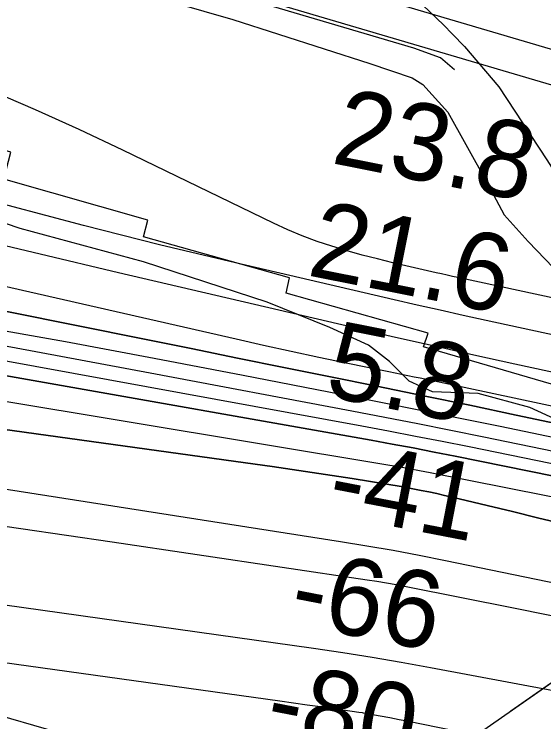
# Model space of a CAD drawing. Extents: x 3508733 to 3546731, y 546897 to 572481.
# Drawn here: x 3527897 to 3528357, y 565039 to 565656 of the extents above; entities that cross this region are included whole.
import ezdxf

# ---------------------------------------------------------------- set-up
doc = ezdxf.new("R2010")
doc.units = 0
for name, color, linetype in [('V-CHAN-NAID', 7, 'Continuous'), ('V-FLOD-BASE', 7, 'Continuous'), ('V-LEVE-TOET', 7, 'Continuous'), ('V-RIVR-EDGE', 7, 'Continuous'), ('V-RIVR-FERY', 7, 'Continuous'), ('V-RIVR-RANG', 7, 'Continuous'), ('V-ROAD-CNTR', 7, 'Continuous'), ('V-RRAP-RVMT', 7, 'Continuous'), ('V-SURV-LINE', 7, 'Continuous'), ('V-TOPO-DPTH', 7, 'Continuous'), ('V-TOPO-MAJR', 7, 'Continuous'), ('V-TOPO-MINR', 7, 'Continuous'), ('V-TOPO-WATR', 7, 'Continuous')]:
    doc.layers.add(name, color=color, linetype=linetype)

msp = doc.modelspace()

# ---------------------------------------------------------------- linework, layer by layer
at = {"layer": 'V-FLOD-BASE'}
msp.add_lwpolyline([(3528279.53, 565607.34), (3528267.33, 565617.72), (3528244.17, 565626.16), (3528005.6, 565696.95), (3527814.75, 565754.28), (3527576.86, 565824.38), (3527279.66, 565911.5), (3527082.66, 565968.2), (3527054.03, 565976.69), (3527045.84, 565978.14), (3527025.98, 565974.93)], dxfattribs=at)
at = {"layer": 'V-LEVE-TOET'}
msp.add_lwpolyline([(3527908.04, 565702.65), (3528086.64, 565650.93), (3528205.9, 565612.79), (3528242.68, 565600.11), (3528252.2, 565594.55), (3528273.83, 565570.4), (3528306.73, 565511.27), (3528322.83, 565481.02), (3528343.79, 565457.56), (3528380.32, 565419.59)], dxfattribs=at)
at = {"layer": 'V-RIVR-EDGE'}
msp.add_lwpolyline([(3528793.28, 565199.79), (3528713.66, 565210.41), (3528664.03, 565212.98), (3528603.37, 565214.36), (3528567.81, 565202.19), (3528542.05, 565193.06), (3528524.9, 565196.17), (3528513.29, 565209.06), (3528496.2, 565234.23), (3528470.51, 565255.74), (3528422.78, 565277.3), (3528345.05, 565313.03), (3528300.35, 565325.4), (3528260.52, 565326.72), (3528240.33, 565335.96), (3528223.21, 565353.16), (3528204.87, 565367.3), (3528171.21, 565382.7), (3528116.73, 565404.89), (3528008.97, 565440.08), (3527901.82, 565469.15), (3527839.37, 565490.13)], dxfattribs=at)
at = {"layer": 'V-RIVR-FERY'}
for points in [[(3524970.11, 562704.39), (3528560.09, 565210.41)], [(3528328.67, 565048.86), (3528376.47, 565082.23)]]:
    msp.add_lwpolyline(points, dxfattribs=at)
at = {"layer": 'V-ROAD-CNTR'}
msp.add_lwpolyline([(3528164.1, 565807.31), (3528160.45, 565784.73), (3528160.38, 565777.88), (3528161.66, 565769.64), (3528168.34, 565754.89), (3528192.01, 565723.81), (3528234.06, 565680.9), (3528270.02, 565646.27), (3528277.96, 565638.17), (3528288.33, 565627.58), (3528318.13, 565592.33), (3528359.97, 565528.86), (3528397.06, 565470.24), (3528423.4, 565432.28), (3528443.02, 565408.1), (3528484.43, 565369.3), (3528514.93, 565336.1)], dxfattribs=at)
at = {"layer": 'V-RRAP-RVMT'}
for points in [[(3528373.7, 565314.35), (3528378.08, 565329.3), (3528252.54, 565365.97), (3528256.61, 565377.91), (3528133.12, 565412.54), (3528135.97, 565426), (3528009.04, 565461.68), (3528012.9, 565476.3), (3527887.43, 565512.1), (3527893.68, 565535.43), (3527776.62, 565568.74), (3527781.43, 565587.94), (3527656.06, 565623.38), (3527646.4, 565591.3)], [(3527450.97, 565187.56), (3527537.27, 565162.87), (3527541.14, 565175.87), (3527766.07, 565112.5), (3527762.17, 565098.06), (3527886.67, 565062.55), (3527881.93, 565045.29), (3528008.6, 565008.74), (3528005.78, 564996.71), (3528129.92, 564961.1), (3528124.91, 564940.06), (3528244.13, 564905.46)]]:
    msp.add_lwpolyline(points, dxfattribs=at)
at = {"layer": 'V-SURV-LINE'}
for points in [[(3527021.56, 566021.52), (3528678.87, 565532.37)], [(3528670.36, 565503.61), (3527013.05, 565992.75)]]:
    msp.add_lwpolyline(points, dxfattribs=at)
at = {"layer": 'V-TOPO-DPTH'}
for points in [[(3529348.44, 565130.13), (3528684.12, 565274.3), (3528613.6, 565289.62), (3528543.08, 565304.95), (3528472.57, 565320.31), (3528402.06, 565335.67), (3528332.11, 565350.93), (3528296.6, 565358.76), (3528261.1, 565366.69), (3528225.64, 565374.78), (3528190.2, 565382.96), (3527987.4, 565430.28), (3527850.75, 565462.89), (3527714.33, 565496.41), (3527578.26, 565531.31), (3527442.41, 565567.11), (3527159.57, 565643.19)], [(3527298.21, 565515.86), (3528009.93, 565372.5), (3528050.38, 565364.35), (3528090.84, 565356.19), (3528131.29, 565348.04), (3528171.74, 565339.88), (3528212.18, 565331.67), (3528252.6, 565323.39), (3528293.01, 565315), (3528333.4, 565306.54), (3529099.57, 565145.02), (3529143.22, 565135.71), (3529186.83, 565126.26), (3529230.4, 565116.61), (3529273.94, 565106.82), (3529281.45, 565105.12), (3529321.16, 565095.89), (3529360.82, 565086.42), (3529400.39, 565076.58), (3529439.89, 565066.49), (3529731.46, 564990.55)], [(3527298.21, 565515.86), (3528009.93, 565372.5), (3528050.38, 565364.35), (3528090.84, 565356.19), (3528131.29, 565348.04), (3528171.74, 565339.88), (3528212.18, 565331.67), (3528252.6, 565323.39), (3528293.01, 565315), (3528333.4, 565306.54), (3529099.57, 565145.02), (3529143.22, 565135.71), (3529186.83, 565126.26), (3529230.4, 565116.61), (3529273.94, 565106.82), (3529281.45, 565105.12), (3529321.16, 565095.89), (3529360.82, 565086.42), (3529400.39, 565076.58), (3529439.89, 565066.49), (3529731.46, 564990.55)], [(3529680.64, 564975.22), (3529584.27, 565001.1), (3529408.34, 565046.89), (3529381.9, 565053.65), (3529355.42, 565060.27), (3529328.88, 565066.66), (3529302.3, 565072.9), (3529147.16, 565108.63), (3529042.91, 565132.26), (3528938.55, 565155.41), (3528834.04, 565177.84), (3528729.42, 565199.8), (3528305.29, 565287.26), (3528276.55, 565293.11), (3528247.8, 565298.87), (3528219.01, 565304.48), (3528190.21, 565310), (3528014.88, 565343.12), (3527898.33, 565364.74), (3527781.69, 565385.85), (3527664.91, 565406.2), (3527548.04, 565426.03), (3527112.07, 565498.54)], [(3529680.64, 564975.22), (3529584.27, 565001.1), (3529408.34, 565046.89), (3529381.9, 565053.65), (3529355.42, 565060.27), (3529328.88, 565066.66), (3529302.3, 565072.9), (3529147.16, 565108.63), (3529042.91, 565132.26), (3528938.55, 565155.41), (3528834.04, 565177.84), (3528729.42, 565199.8), (3528305.29, 565287.26), (3528276.55, 565293.11), (3528247.8, 565298.87), (3528219.01, 565304.48), (3528190.21, 565310), (3528014.88, 565343.12), (3527898.33, 565364.74), (3527781.69, 565385.85), (3527664.91, 565406.2), (3527548.04, 565426.03), (3527112.07, 565498.54)], [(3527335.27, 565437.16), (3527426.51, 565421.98), (3527517.68, 565406.37), (3527608.79, 565390.47), (3528207.06, 565284.58), (3528225.38, 565281.27), (3528243.68, 565277.86), (3528261.96, 565274.33), (3528280.22, 565270.7), (3528473.53, 565231.59), (3528588.32, 565207.84), (3528702.97, 565183.41), (3528817.4, 565157.97), (3528931.68, 565131.86), (3529323.07, 565040.6), (3529336.55, 565037.41), (3529350.01, 565034.14), (3529363.45, 565030.77), (3529376.87, 565027.34), (3529457.26, 565006.43), (3529510.76, 564992.15), (3529564.14, 564977.43), (3529617.34, 564962.05), (3529670.4, 564946.22)], [(3527335.27, 565437.16), (3527426.51, 565421.98), (3527517.68, 565406.37), (3527608.79, 565390.47), (3528207.06, 565284.58), (3528225.38, 565281.27), (3528243.68, 565277.86), (3528261.96, 565274.33), (3528280.22, 565270.7), (3528473.53, 565231.59), (3528588.32, 565207.84), (3528702.97, 565183.41), (3528817.4, 565157.97), (3528931.68, 565131.86), (3529323.07, 565040.6), (3529336.55, 565037.41), (3529350.01, 565034.14), (3529363.45, 565030.77), (3529376.87, 565027.34), (3529457.26, 565006.43), (3529510.76, 564992.15), (3529564.14, 564977.43), (3529617.34, 564962.05), (3529670.4, 564946.22)], [(3529690, 564905.8), (3529363.43, 565002.74), (3529359.44, 565003.92), (3529355.46, 565005.09), (3529351.46, 565006.24), (3529349.75, 565006.7), (3529345.48, 565007.82), (3529344.19, 565008.15), (3529343.76, 565008.25), (3528597.22, 565184.32), (3528537.94, 565197.98), (3528478.57, 565211.22), (3528419.07, 565223.85), (3528359.48, 565236.07), (3528258.48, 565256.23), (3528249.31, 565258.01), (3528240.13, 565259.73), (3528230.93, 565261.37), (3528221.73, 565262.95), (3527310.75, 565414.42)], [(3529690, 564905.8), (3529363.43, 565002.74), (3529359.44, 565003.92), (3529355.46, 565005.09), (3529351.46, 565006.24), (3529349.75, 565006.7), (3529345.48, 565007.82), (3529344.19, 565008.15), (3529343.76, 565008.25), (3528597.22, 565184.32), (3528537.94, 565197.98), (3528478.57, 565211.22), (3528419.07, 565223.85), (3528359.48, 565236.07), (3528258.48, 565256.23), (3528249.31, 565258.01), (3528240.13, 565259.73), (3528230.93, 565261.37), (3528221.73, 565262.95), (3527310.75, 565414.42)], [(3527098.92, 565403.33), (3528097.89, 565265.04), (3528121.11, 565261.75), (3528144.31, 565258.35), (3528167.5, 565254.79), (3528190.66, 565251.13), (3528234.86, 565243.98), (3528235.92, 565243.81), (3528236.97, 565243.62), (3528239.06, 565243.23), (3528250.59, 565240.92), (3528257.4, 565239.53), (3528264.19, 565238.07), (3528270.97, 565236.54), (3528277.73, 565234.96), (3528308.1, 565227.67), (3528330.04, 565222.38), (3528351.97, 565217.07), (3528373.9, 565211.73), (3528395.82, 565206.37), (3528941.39, 565072.38)], [(3527098.92, 565403.33), (3528097.89, 565265.04), (3528121.11, 565261.75), (3528144.31, 565258.35), (3528167.5, 565254.79), (3528190.66, 565251.13), (3528234.86, 565243.98), (3528235.92, 565243.81), (3528236.97, 565243.62), (3528239.06, 565243.23), (3528250.59, 565240.92), (3528257.4, 565239.53), (3528264.19, 565238.07), (3528270.97, 565236.54), (3528277.73, 565234.96), (3528308.1, 565227.67), (3528330.04, 565222.38), (3528351.97, 565217.07), (3528373.9, 565211.73), (3528395.82, 565206.37), (3528941.39, 565072.38)]]:
    msp.add_lwpolyline(points, dxfattribs=at)
at = {"layer": 'V-TOPO-MAJR'}
msp.add_lwpolyline([(3529657.69, 564854.07), (3529594.57, 564872.72), (3529531.23, 564890.64), (3529467.75, 564908.06), (3529366.33, 564935.25), (3529348.89, 564939.84), (3529331.42, 564944.32), (3529313.91, 564948.65), (3529296.37, 564952.87), (3529046.38, 565011.87), (3528910.14, 565043.41), (3528773.73, 565074.17), (3528637.06, 565103.76), (3528500.21, 565132.57), (3528271.79, 565179.65), (3528249, 565184.18), (3528226.17, 565188.49), (3528203.28, 565192.46), (3528180.35, 565196.22), (3527398.68, 565318.58), (3527339.46, 565327.67)], dxfattribs=at)
at = {"layer": 'V-TOPO-MINR'}
for points in [[(3528885.87, 565263.49), (3528763.45, 565289.99), (3528641.04, 565316.52), (3528307.2, 565388.92), (3528287.18, 565393.31), (3528267.18, 565397.75), (3528247.2, 565402.29), (3528227.23, 565406.88), (3528089.06, 565438.98), (3528022.92, 565454.89), (3527956.97, 565471.49), (3527891.29, 565489.13), (3527825.78, 565507.44), (3527796.09, 565516), (3527745.72, 565531.04), (3527695.55, 565546.71), (3527645.69, 565563.34), (3527596.04, 565580.6), (3527546.28, 565597.44), (3527496.16, 565613.07), (3527445.52, 565626.89), (3527394.52, 565639.51), (3527148.13, 565695.78)], [(3529156.05, 565237.87), (3528282.63, 565426.27), (3528277.9, 565427.31), (3528273.18, 565428.35), (3528268.45, 565429.42), (3528263.73, 565430.5), (3528226.03, 565439.23), (3528212.7, 565442.46), (3528199.41, 565445.89), (3528186.2, 565449.59), (3528173.05, 565453.48), (3528160.04, 565457.81), (3528147.19, 565462.53), (3528134.58, 565467.84), (3528122.12, 565473.55), (3527991.05, 565537.32), (3527953.14, 565555.2), (3527914.96, 565572.45), (3527876.36, 565588.77), (3527837.5, 565604.46), (3527798.39, 565619.59), (3527759.24, 565634.6), (3527720.02, 565649.42), (3527680.75, 565664.13)], [(3529348.44, 565130.13), (3528684.12, 565274.3), (3528613.6, 565289.62), (3528543.08, 565304.95), (3528472.57, 565320.31), (3528402.06, 565335.67), (3528332.11, 565350.93), (3528296.6, 565358.76), (3528261.1, 565366.69), (3528225.64, 565374.78), (3528190.2, 565382.96), (3527987.4, 565430.28), (3527850.75, 565462.89), (3527714.33, 565496.41), (3527578.26, 565531.31), (3527442.41, 565567.11), (3527159.57, 565643.19)], [(3529292.63, 565116.01), (3528266.25, 565335.08), (3528260.8, 565336.24), (3528255.35, 565337.39), (3528249.9, 565338.53), (3528244.44, 565339.66), (3528238.98, 565340.78), (3528233.52, 565341.91), (3528228.06, 565343.03), (3528222.6, 565344.15), (3528185.48, 565351.74), (3528161.47, 565356.74), (3528137.49, 565361.85), (3528113.54, 565367.12), (3528089.62, 565372.49), (3527609.45, 565482.09), (3527521.44, 565501.85), (3527433.33, 565521.18), (3527345.08, 565539.87)], [(3529656.08, 564996.29), (3529424.11, 565056.68), (3529391.14, 565065.11), (3529358.12, 565073.34), (3529325.03, 565081.28), (3529291.88, 565089.02), (3529209.71, 565107.82), (3529135.4, 565124.6), (3529061.03, 565141.09), (3528986.56, 565157.14), (3528912.03, 565172.9), (3528319.28, 565296.44), (3528284.7, 565303.58), (3528250.1, 565310.63), (3528215.48, 565317.56), (3528180.84, 565324.39), (3528095.7, 565341.02), (3528018.42, 565355.8), (3527941.07, 565370.19), (3527863.61, 565383.98), (3527786.08, 565397.38), (3527126.55, 565508.77)], [(3529680.64, 564975.22), (3529584.27, 565001.1), (3529408.34, 565046.89), (3529381.9, 565053.65), (3529355.42, 565060.27), (3529328.88, 565066.66), (3529302.3, 565072.9), (3529147.16, 565108.63), (3529042.91, 565132.26), (3528938.55, 565155.41), (3528834.04, 565177.84), (3528729.42, 565199.8), (3528305.29, 565287.26), (3528276.55, 565293.11), (3528247.8, 565298.87), (3528219.01, 565304.48), (3528190.21, 565310), (3528014.88, 565343.12), (3527898.33, 565364.74), (3527781.69, 565385.85), (3527664.91, 565406.2), (3527548.04, 565426.03), (3527112.07, 565498.54)], [(3529670.45, 564962.89), (3529593.68, 564984.21), (3529516.72, 565004.81), (3529392.6, 565037.11), (3529372.67, 565042.21), (3529352.71, 565047.2), (3529332.72, 565052.03), (3529312.7, 565056.76), (3529086.21, 565109.25), (3528952.81, 565139.61), (3528819.26, 565169.27), (3528685.47, 565197.87), (3528551.54, 565225.77), (3528292.31, 565278.71), (3528269, 565283.39), (3528245.66, 565287.98), (3528222.3, 565292.43), (3528198.93, 565296.78), (3527884.48, 565354.27), (3527747.86, 565378.86), (3527611.15, 565402.93), (3527474.31, 565426.23), (3527337.37, 565449.03)], [(3529670.4, 564946.22), (3529617.34, 564962.05), (3529564.14, 564977.43), (3529510.76, 564992.15), (3529457.26, 565006.43), (3529376.87, 565027.34), (3529363.45, 565030.77), (3529350.01, 565034.14), (3529336.55, 565037.41), (3529323.07, 565040.6), (3528931.68, 565131.86), (3528817.4, 565157.97), (3528702.97, 565183.41), (3528588.32, 565207.84), (3528473.53, 565231.59), (3528280.22, 565270.7), (3528261.96, 565274.33), (3528243.68, 565277.86), (3528225.38, 565281.27), (3528207.06, 565284.58), (3527608.79, 565390.47), (3527517.68, 565406.37), (3527426.51, 565421.98), (3527335.27, 565437.16)], [(3529690, 564905.8), (3529363.43, 565002.74), (3529359.44, 565003.92), (3529355.46, 565005.09), (3529351.46, 565006.24), (3529349.75, 565006.7), (3529345.48, 565007.82), (3529344.19, 565008.15), (3529343.76, 565008.25), (3528597.22, 565184.32), (3528537.94, 565197.98), (3528478.57, 565211.22), (3528419.07, 565223.85), (3528359.48, 565236.07), (3528258.48, 565256.23), (3528249.31, 565258.01), (3528240.13, 565259.73), (3528230.93, 565261.37), (3528221.73, 565262.95), (3527310.75, 565414.42)], [(3528941.39, 565072.38), (3528395.82, 565206.37), (3528373.9, 565211.73), (3528351.97, 565217.07), (3528330.04, 565222.38), (3528308.1, 565227.67), (3528277.73, 565234.96), (3528270.97, 565236.54), (3528264.19, 565238.07), (3528257.4, 565239.53), (3528250.59, 565240.92), (3528239.06, 565243.23), (3528236.97, 565243.62), (3528235.92, 565243.81), (3528234.86, 565243.98), (3528190.66, 565251.13), (3528167.5, 565254.79), (3528144.31, 565258.35), (3528121.11, 565261.75), (3528097.89, 565265.04), (3527098.92, 565403.33)], [(3529315.43, 564922.77), (3528555.87, 565091.25), (3528500.14, 565103.42), (3528444.35, 565115.32), (3528388.48, 565126.84), (3528332.56, 565138.11), (3528237.45, 565156.92), (3528229.03, 565158.52), (3528220.59, 565160.05), (3528212.14, 565161.45), (3528203.67, 565162.77), (3527981.68, 565195.74), (3527862.16, 565213.1), (3527742.56, 565229.93), (3527622.86, 565245.99), (3527503.08, 565261.53), (3527075.23, 565315.63)], [(3529737.55, 564756.26), (3529631.95, 564783.77), (3529526.5, 564811.88), (3529372.66, 564853.58), (3529344.22, 564861.19), (3529315.75, 564868.67), (3529287.23, 564875.96), (3529258.68, 564883.13), (3529152.88, 564909.31), (3529071.24, 564928.77), (3528989.4, 564947.27), (3528907.26, 564964.36), (3528824.91, 564980.5), (3528258.69, 565086.4), (3528233.32, 565090.97), (3528207.92, 565095.31), (3528182.46, 565099.3), (3528156.96, 565103.06), (3527026.8, 565262.04)], [(3529421.13, 564795.6), (3529392.47, 564802.65), (3529363.78, 564809.54), (3529317.99, 564820.32), (3529312.15, 564821.66), (3529306.31, 564822.97), (3529300.45, 564824.23), (3529294.59, 564825.44), (3528248.1, 565037.89), (3528239.85, 565039.54), (3528231.59, 565041.15), (3528223.32, 565042.71), (3528215.04, 565044.24), (3528200.43, 565046.88), (3528199.46, 565047.05), (3528196.52, 565047.51), (3528174.93, 565050.59), (3528163.15, 565052.26), (3528151.37, 565053.92), (3528139.59, 565055.57), (3528127.81, 565057.22), (3527067.3, 565204.98)]]:
    msp.add_lwpolyline(points, dxfattribs=at)
at = {"layer": 'V-TOPO-WATR'}
msp.add_lwpolyline([(3529731.46, 564990.55), (3529439.89, 565066.49), (3529400.39, 565076.58), (3529360.82, 565086.42), (3529321.16, 565095.89), (3529281.45, 565105.12), (3529273.94, 565106.82), (3529230.4, 565116.61), (3529186.83, 565126.26), (3529143.22, 565135.71), (3529099.57, 565145.02), (3528333.4, 565306.54), (3528293.01, 565315), (3528252.6, 565323.39), (3528212.18, 565331.67), (3528171.74, 565339.88), (3528131.29, 565348.04), (3528090.84, 565356.19), (3528050.38, 565364.35), (3528009.93, 565372.5), (3527298.21, 565515.86)], dxfattribs=at)

# ---------------------------------------------------------------- texts
at = {"layer": 'V-CHAN-NAID'}
msp.add_text('RESERVE FERRY LANDING ', height=100, rotation=75.82194, dxfattribs=at).set_placement((3528112.96, 563379.07))
at = {"layer": 'V-RIVR-RANG'}
for s, rotation, p in [('23.8', 348.76833, (3528171.31, 565526.21)), ('21.6', 348.76833, (3528150.26, 565428.44)), ('5.8', 348.76833, (3528165.44, 565323.47)), ('-41', 349.05308, (3528167.01, 565220.88)), ('-66', 349.05308, (3528134.05, 565125.4)), ('-80', 349.05308, (3528113.01, 565027.62))]:
    msp.add_text(s, height=67, rotation=rotation, dxfattribs=at).set_placement(p)

doc.saveas('drawing.dxf')
